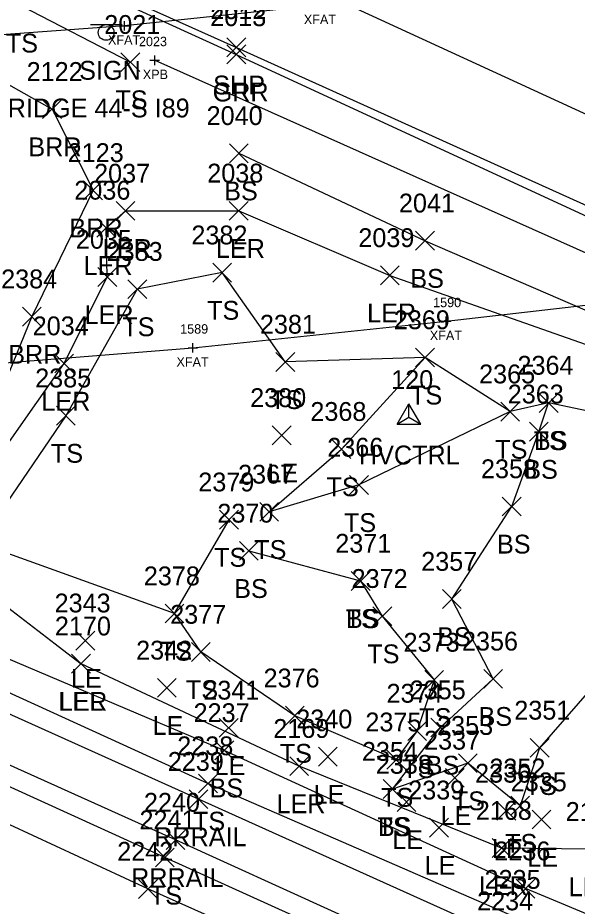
# Model space of a CAD drawing. Extents: x 1599569 to 1610055, y 642560 to 647860.
# Drawn here: x 1601443.8 to 1601503.2, y 647184.7 to 647279.1 of the extents above; entities that cross this region are included whole.
import ezdxf

# ---------------------------------------------------------------- set-up
doc = ezdxf.new("R2010")
doc.units = 0
for name, color, linetype in [('B_A', 7, 'Continuous'), ('B_I', 7, 'Continuous'), ('B_TIC', 7, 'Continuous'), ('BF', 7, 'Continuous'), ('BSUBM', 7, 'Continuous'), ('C_A', 7, 'Continuous'), ('C_I', 7, 'Continuous'), ('CPSM', 7, 'Continuous'), ('L_A', 7, 'Continuous'), ('L_I', 7, 'Continuous'), ('L_TIC', 7, 'Continuous'), ('LABL', 7, 'Continuous'), ('LARO', 7, 'Continuous'), ('LELB', 7, 'Continuous'), ('P_A', 7, 'Continuous'), ('P_I', 7, 'Continuous'), ('P_TIC', 7, 'Continuous'), ('PET', 7, 'Continuous'), ('PSP', 7, 'Continuous'), ('R_A', 7, 'Continuous'), ('R_I', 7, 'Continuous'), ('R_TIC', 7, 'Continuous'), ('RGR', 7, 'Continuous'), ('RR', 7, 'Continuous'), ('S_A', 7, 'Continuous'), ('S_C', 7, 'Continuous'), ('SSGN', 7, 'Continuous')]:
    doc.layers.add(name, color=color, linetype=linetype)

msp = doc.modelspace()

# ---------------------------------------------------------------- linework, layer by layer
at = {"layer": 'B_TIC'}
for p, q in [((1601455.153, 647278.217), (1601455.229, 647278.217)), ((1601458.366, 647274.548), (1601458.441, 647274.548)), ((1601489.323, 647246.831), (1601489.399, 647246.831)), ((1601462.421, 647244.022), (1601462.496, 647244.022))]:
    msp.add_line(p, q, dxfattribs=at)
for points in [[(1601454.65, 647278.217), (1601455.65, 647278.217)], [(1601455.15, 647277.717), (1601455.15, 647278.717)], [(1601457.862, 647274.548), (1601458.862, 647274.548)], [(1601458.362, 647274.048), (1601458.362, 647275.048)], [(1601488.82, 647246.831), (1601489.82, 647246.831)], [(1601489.32, 647246.331), (1601489.32, 647247.331)], [(1601461.917, 647244.022), (1601462.917, 647244.022)], [(1601462.417, 647243.522), (1601462.417, 647244.522)]]:
    msp.add_lwpolyline(points, dxfattribs=at)
at = {"layer": 'BF'}
for points in [[(1601746.01, 647335.352), (1601717.786, 647327.136), (1601692.796, 647320.347), (1601677.173, 647316.267), (1601645.453, 647308.519), (1601618.435, 647302.789), (1601602.804, 647299.49), (1601568.354, 647293.073), (1601543.361, 647288.973), (1601510.507, 647284.259), (1601475.946, 647280.386), (1601455.15, 647278.217), (1601422.225, 647275.787), (1601394.01, 647274.259), (1601380.765, 647273.696), (1601345.12, 647272.82), (1601321.945, 647272.729), (1601290.34, 647273.167)], [(1601288.619, 647238.611), (1601320.658, 647238.008), (1601349.514, 647238.081), (1601373.692, 647238.587), (1601386.361, 647239.047), (1601413.648, 647240.354), (1601439.773, 647242.204), (1601462.417, 647244.022), (1601489.32, 647246.831), (1601509.35, 647249.141), (1601532.763, 647252.337), (1601556.355, 647255.853), (1601578.472, 647259.578), (1601592.93, 647262.14), (1601615.37, 647266.575), (1601636.14, 647270.872), (1601649.722, 647274.107), (1601669.888, 647278.795)]]:
    msp.add_lwpolyline(points, dxfattribs=at)
at = {"layer": 'BSUBM'}
msp.add_lwpolyline([(1601458.362, 647274.548), (1601506.136, 647253.218)], dxfattribs=at)
at = {"layer": 'CPSM'}
for p, q in [((1601484.107, 647235.916), (1601485.357, 647238.081)), ((1601486.607, 647235.916), (1601485.357, 647238.081)), ((1601485.357, 647236.637), (1601485.357, 647238.081)), ((1601484.107, 647235.916), (1601485.357, 647236.637)), ((1601485.357, 647236.637), (1601485.357, 647236.637)), ((1601485.357, 647236.637), (1601486.607, 647235.916)), ((1601484.107, 647235.916), (1601486.607, 647235.916))]:
    msp.add_line(p, q, dxfattribs=at)
at = {"layer": 'L_TIC'}
for points in [[(1601454.779, 647273.351), (1601456.779, 647275.351)], [(1601456.779, 647273.351), (1601454.779, 647275.351)], [(1601446.461, 647268.358), (1601448.461, 647270.358)], [(1601448.461, 647268.358), (1601446.461, 647270.358)], [(1601466.3, 647263.674), (1601468.3, 647265.674)], [(1601468.3, 647263.674), (1601466.3, 647265.674)], [(1601450.819, 647259.74), (1601452.819, 647261.74)], [(1601452.819, 647259.74), (1601450.819, 647261.74)], [(1601454.266, 647257.557), (1601456.266, 647259.557)], [(1601456.266, 647257.557), (1601454.266, 647259.557)], [(1601466.283, 647257.568), (1601468.283, 647259.568)], [(1601468.283, 647257.568), (1601466.283, 647259.568)], [(1601452.223, 647255.75), (1601454.223, 647257.75)], [(1601454.223, 647255.75), (1601452.223, 647257.75)], [(1601486.068, 647254.388), (1601488.068, 647256.388)], [(1601488.068, 647254.388), (1601486.068, 647256.388)], [(1601452.33, 647250.542), (1601454.33, 647252.542)], [(1601454.33, 647250.542), (1601452.33, 647252.542)], [(1601464.521, 647250.998), (1601466.521, 647252.998)], [(1601466.521, 647250.998), (1601464.521, 647252.998)], [(1601482.334, 647250.712), (1601484.334, 647252.712)], [(1601484.334, 647250.712), (1601482.334, 647252.712)], [(1601455.518, 647249.25), (1601457.518, 647251.25)], [(1601457.518, 647249.25), (1601455.518, 647251.25)], [(1601444.32, 647246.332), (1601446.32, 647248.332)], [(1601446.32, 647246.332), (1601444.32, 647248.332)], [(1601486.069, 647241.996), (1601488.069, 647243.996)], [(1601488.069, 647241.996), (1601486.069, 647243.996)], [(1601486.069, 647241.996), (1601488.069, 647243.996)], [(1601488.069, 647241.996), (1601486.069, 647243.996)], [(1601447.749, 647241.347), (1601449.749, 647243.347)], [(1601449.749, 647241.347), (1601447.749, 647243.347)], [(1601471.229, 647241.518), (1601473.229, 647243.518)], [(1601473.229, 647241.518), (1601471.229, 647243.518)], [(1601499.192, 647237.16), (1601501.192, 647239.16)], [(1601501.192, 647237.16), (1601499.192, 647239.16)], [(1601499.192, 647237.16), (1601501.192, 647239.16)], [(1601501.192, 647237.16), (1601499.192, 647239.16)], [(1601447.933, 647235.811), (1601449.933, 647237.811)], [(1601449.933, 647235.811), (1601447.933, 647237.811)], [(1601495.116, 647236.241), (1601497.116, 647238.241)], [(1601497.116, 647236.241), (1601495.116, 647238.241)], [(1601495.116, 647236.241), (1601497.116, 647238.241)], [(1601497.116, 647236.241), (1601495.116, 647238.241)], [(1601470.845, 647233.723), (1601472.845, 647235.723)], [(1601472.845, 647233.723), (1601470.845, 647235.723)], [(1601498.158, 647234.109), (1601500.158, 647236.109)], [(1601500.158, 647234.109), (1601498.158, 647236.109)], [(1601477.2, 647232.255), (1601479.2, 647234.255)], [(1601479.2, 647232.255), (1601477.2, 647234.255)], [(1601479.049, 647228.455), (1601481.049, 647230.455)], [(1601481.049, 647228.455), (1601479.049, 647230.455)], [(1601495.269, 647226.17), (1601497.269, 647228.17)], [(1601497.269, 647226.17), (1601495.269, 647228.17)], [(1601469.521, 647225.597), (1601471.521, 647227.597)], [(1601471.521, 647225.597), (1601469.521, 647227.597)], [(1601465.261, 647224.766), (1601467.261, 647226.766)], [(1601467.261, 647224.766), (1601465.261, 647226.766)], [(1601467.362, 647221.455), (1601469.362, 647223.455)], [(1601469.362, 647221.455), (1601467.362, 647223.455)], [(1601479.23, 647218.259), (1601481.23, 647220.259)], [(1601481.23, 647218.259), (1601479.23, 647220.259)], [(1601479.23, 647218.259), (1601481.23, 647220.259)], [(1601481.23, 647218.259), (1601479.23, 647220.259)], [(1601488.923, 647216.339), (1601490.923, 647218.339)], [(1601490.923, 647216.339), (1601488.923, 647218.339)], [(1601459.469, 647214.795), (1601461.469, 647216.795)], [(1601461.469, 647214.795), (1601459.469, 647216.795)], [(1601459.469, 647214.795), (1601461.469, 647216.795)], [(1601461.469, 647214.795), (1601459.469, 647216.795)], [(1601481.527, 647214.519), (1601483.527, 647216.519)], [(1601483.527, 647214.519), (1601481.527, 647216.519)], [(1601449.993, 647211.917), (1601451.993, 647213.917)], [(1601451.993, 647211.917), (1601449.993, 647213.917)], [(1601462.268, 647210.716), (1601464.268, 647212.716)], [(1601464.268, 647210.716), (1601462.268, 647212.716)], [(1601449.545, 647209.471), (1601451.545, 647211.471)], [(1601451.545, 647209.471), (1601449.545, 647211.471)], [(1601449.545, 647209.471), (1601451.545, 647211.471)], [(1601451.545, 647209.471), (1601449.545, 647211.471)], [(1601487.047, 647207.746), (1601489.047, 647209.746)], [(1601489.047, 647207.746), (1601487.047, 647209.746)], [(1601493.304, 647207.867), (1601495.304, 647209.867)], [(1601495.304, 647207.867), (1601493.304, 647209.867)], [(1601458.648, 647206.91), (1601460.648, 647208.91)], [(1601460.648, 647206.91), (1601458.648, 647208.91)], [(1601472.239, 647203.954), (1601474.239, 647205.954)], [(1601474.239, 647203.954), (1601472.239, 647205.954)], [(1601465.224, 647202.66), (1601467.224, 647204.66)], [(1601467.224, 647202.66), (1601465.224, 647204.66)], [(1601485.242, 647202.331), (1601487.242, 647204.331)], [(1601487.242, 647202.331), (1601485.242, 647204.331)], [(1601487.701, 647202.693), (1601489.701, 647204.693)], [(1601489.701, 647202.693), (1601487.701, 647204.693)], [(1601498.241, 647200.534), (1601500.241, 647202.534)], [(1601500.241, 647200.534), (1601498.241, 647202.534)], [(1601464.753, 647200.272), (1601466.753, 647202.272)], [(1601466.753, 647200.272), (1601464.753, 647202.272)], [(1601475.741, 647199.598), (1601477.741, 647201.598)], [(1601477.741, 647199.598), (1601475.741, 647201.598)], [(1601472.71, 647198.593), (1601474.71, 647200.593)], [(1601474.71, 647198.593), (1601472.71, 647200.593)], [(1601482.996, 647199.282), (1601484.996, 647201.282)], [(1601484.996, 647199.282), (1601482.996, 647201.282)], [(1601490.608, 647198.912), (1601492.608, 647200.912)], [(1601492.608, 647198.912), (1601490.608, 647200.912)], [(1601463.02, 647196.75), (1601465.02, 647198.75)], [(1601465.02, 647196.75), (1601463.02, 647198.75)], [(1601489.23, 647197.347), (1601491.23, 647199.347)], [(1601491.23, 647197.347), (1601489.23, 647199.347)], [(1601482.621, 647196.162), (1601484.621, 647198.162)], [(1601484.621, 647196.162), (1601482.621, 647198.162)], [(1601482.621, 647196.162), (1601484.621, 647198.162)], [(1601484.621, 647196.162), (1601482.621, 647198.162)], [(1601484.102, 647194.785), (1601486.102, 647196.785)], [(1601486.102, 647194.785), (1601484.102, 647196.785)], [(1601494.696, 647193.842), (1601496.696, 647195.842)], [(1601496.696, 647193.842), (1601494.696, 647195.842)], [(1601496.164, 647194.39), (1601498.164, 647196.39)], [(1601498.164, 647194.39), (1601496.164, 647196.39)], [(1601498.428, 647192.924), (1601500.428, 647194.924)], [(1601500.428, 647192.924), (1601498.428, 647194.924)], [(1601487.55, 647192.056), (1601489.55, 647194.056)], [(1601489.55, 647192.056), (1601487.55, 647194.056)], [(1601494.201, 647189.894), (1601496.201, 647191.894)], [(1601496.201, 647189.894), (1601494.201, 647191.894)], [(1601458.44, 647188.896), (1601460.44, 647190.896)], [(1601460.44, 647188.896), (1601458.44, 647190.896)], [(1601456.645, 647185.549), (1601458.645, 647187.549)], [(1601458.645, 647185.549), (1601456.645, 647187.549)], [(1601496.74, 647185.591), (1601498.74, 647187.591)], [(1601498.74, 647185.591), (1601496.74, 647187.591)]]:
    msp.add_lwpolyline(points, dxfattribs=at)
at = {"layer": 'LABL'}
msp.add_lwpolyline([(1601168.989, 647399.27), (1601207.411, 647380.726), (1601257.172, 647358.28), (1601294.194, 647341.701), (1601346.915, 647319.14), (1601374.728, 647304.923), (1601415.903, 647287.209), (1601447.461, 647269.358), (1601451.819, 647260.74), (1601445.32, 647247.332), (1601438.376, 647230.383)], dxfattribs=at)
at = {"layer": 'LARO'}
for points in [[(1601433.036, 647223.901), (1601440.016, 647229.92), (1601448.749, 647242.347), (1601453.33, 647251.542), (1601453.223, 647256.75), (1601455.266, 647258.557), (1601467.283, 647258.568), (1601483.334, 647251.712), (1601513.856, 647240.963), (1601528.533, 647232.926), (1601550.376, 647217.433), (1601552.672, 647208.718), (1601544.619, 647197.575), (1601537.197, 647194.37), (1601523.555, 647194.623), (1601513.269, 647187.664), (1601504.747, 647190.778), (1601495.201, 647190.894), (1601473.71, 647199.593), (1601450.545, 647210.471)], [(1601433.036, 647223.901), (1601450.545, 647210.471)]]:
    msp.add_lwpolyline(points, dxfattribs=at)
at = {"layer": 'LELB'}
for points in [[(1601312.723, 647340.632), (1601348.673, 647324.039), (1601393.169, 647303.131), (1601430.321, 647286.536), (1601444.147, 647280.373), (1601455.779, 647274.351)], [(1601782.458, 647059.398), (1601738.775, 647079.329), (1601690.401, 647099.929), (1601647.697, 647120.255), (1601610.063, 647137.739), (1601571.922, 647154.07), (1601536.967, 647170.254), (1601497.74, 647186.591), (1601465.753, 647201.272), (1601394.711, 647231.375), (1601362.213, 647245.733), (1601329.864, 647260.178), (1601292.609, 647278.061)], [(1601779.91, 647055.746), (1601736.459, 647075.117), (1601688.287, 647096.705), (1601645.48, 647116.211), (1601608.085, 647132.733), (1601569.651, 647149.891), (1601535.687, 647165.811), (1601496.651, 647183.568), (1601464.02, 647197.75), (1601393.371, 647229.995), (1601361.178, 647244.457), (1601329.078, 647258.95), (1601292.391, 647275.613)], [(1601775.59, 647047.167), (1601732.384, 647067.081), (1601683.695, 647088.906), (1601643.362, 647107.34), (1601603.442, 647124.91), (1601567.985, 647141.64), (1601531.266, 647157.661), (1601493.804, 647174.326), (1601459.44, 647189.896), (1601386.613, 647223.07), (1601358.083, 647235.634), (1601326.17, 647250.648), (1601291.06, 647266.104)], [(1601467.3, 647264.674), (1601487.068, 647255.388), (1601514.212, 647243.653), (1601531.368, 647236.856), (1601550.159, 647225.879), (1601571.185, 647208.436)], [(1601773.312, 647043.549), (1601729.793, 647062.38), (1601680.122, 647084.111), (1601641.708, 647102.621), (1601602.287, 647120.477), (1601566.233, 647136.755), (1601528.309, 647153.553), (1601493.198, 647170.666), (1601457.645, 647186.549), (1601384.329, 647220.549), (1601356.625, 647233.897), (1601324.867, 647247.724), (1601290.331, 647262.4)], [(1601538.363, 647216.881), (1601522.225, 647228.25), (1601511.295, 647235.841), (1601500.192, 647238.16), (1601496.116, 647237.241), (1601487.069, 647242.996), (1601472.229, 647242.518), (1601465.521, 647251.998), (1601456.518, 647250.25), (1601448.933, 647236.811), (1601439.686, 647223.281)], [(1601496.116, 647237.241), (1601480.049, 647229.455), (1601470.521, 647226.597), (1601478.2, 647233.255), (1601487.069, 647242.996)], [(1601483.621, 647197.162), (1601488.701, 647203.693), (1601494.304, 647208.867), (1601489.923, 647217.339), (1601496.269, 647227.17), (1601499.158, 647235.109), (1601500.192, 647238.16)], [(1601460.469, 647215.795), (1601466.261, 647225.766)], [(1601480.23, 647219.259), (1601482.527, 647215.519), (1601488.047, 647208.746), (1601486.242, 647203.331), (1601483.996, 647200.282), (1601473.239, 647204.954), (1601463.268, 647211.716), (1601460.469, 647215.795), (1601439.686, 647223.281)], [(1601468.362, 647222.455), (1601480.23, 647219.259)], [(1601538.363, 647216.881), (1601534.623, 647210.848), (1601527.296, 647210.186), (1601514.304, 647215.03), (1601507.426, 647210.964), (1601499.241, 647201.534), (1601497.164, 647195.39), (1601491.608, 647199.912), (1601483.621, 647197.162)]]:
    msp.add_lwpolyline(points, dxfattribs=at)
at = {"layer": 'P_TIC'}
for points in [[(1601466.035, 647274.921), (1601468.035, 647276.921)], [(1601468.035, 647274.921), (1601466.035, 647276.921)]]:
    msp.add_lwpolyline(points, dxfattribs=at)
at = {"layer": 'PET'}
msp.add_lwpolyline([(1601331.982, 647346.681), (1601356.588, 647335.731), (1601398.362, 647316.976), (1601437.485, 647298.891), (1601470.991, 647284.113), (1601510.015, 647266.148), (1601543.752, 647251.338), (1601580.521, 647234.206), (1601606.39, 647222.803), (1601650.315, 647202.923), (1601693.143, 647183.697), (1601742.759, 647160.966), (1601795.46, 647137.599), (1601852.512, 647112.186)], dxfattribs=at)
at = {"layer": 'PSP'}
msp.add_lwpolyline([(1601320.399, 647342.236), (1601352.247, 647327.846), (1601395.492, 647308.508), (1601432.157, 647291.563), (1601467.035, 647275.921), (1601506.794, 647257.959), (1601540.924, 647242.406), (1601576.998, 647226.252), (1601607.647, 647212.124), (1601646.695, 647194.678), (1601690.558, 647174.949), (1601738.155, 647153.569), (1601769.556, 647138.92), (1601808.476, 647121.32)], dxfattribs=at)
at = {"layer": 'R_TIC'}
for points in [[(1601466.028, 647274.177), (1601468.028, 647276.177)], [(1601468.028, 647274.177), (1601466.028, 647276.177)], [(1601462.019, 647195.093), (1601464.019, 647197.093)], [(1601464.019, 647195.093), (1601462.019, 647197.093)], [(1601459.566, 647190.753), (1601461.566, 647192.753)], [(1601461.566, 647190.753), (1601459.566, 647192.753)]]:
    msp.add_lwpolyline(points, dxfattribs=at)
at = {"layer": 'RGR'}
msp.add_lwpolyline([(1601318.757, 647342.221), (1601351.895, 647327.348), (1601395.136, 647307.811), (1601432.062, 647291.097), (1601467.028, 647275.177), (1601506.648, 647256.869), (1601540.965, 647241.888), (1601576.911, 647225.427), (1601607.451, 647211.712), (1601646.247, 647193.959), (1601690.442, 647174.373), (1601737.843, 647152.882), (1601768.281, 647138.944), (1601807.483, 647120.853)], dxfattribs=at)
at = {"layer": 'RR'}
for points in [[(1601779.116, 647053.167), (1601735.091, 647073.164), (1601687.306, 647094.74), (1601644.713, 647114.003), (1601606.946, 647130.881), (1601569.092, 647148.125), (1601534.474, 647163.752), (1601495.861, 647181.284), (1601463.019, 647196.093), (1601391.8, 647228.118), (1601360.223, 647242.534), (1601328.258, 647256.929), (1601292.483, 647273.136)], [(1601776.777, 647048.803), (1601733.224, 647068.551), (1601684.484, 647090.666), (1601642.814, 647109.308), (1601604.47, 647126.663), (1601567.909, 647143.165), (1601532.131, 647159.271), (1601494.468, 647176.347), (1601460.566, 647191.753), (1601388.166, 647224.376), (1601357.498, 647238.3), (1601326.498, 647252.287), (1601291.281, 647268.217)]]:
    msp.add_lwpolyline(points, dxfattribs=at)
at = {"layer": 'SSGN'}
for p, q in [((1601451.559, 647278.339), (1601454.892, 647278.339)), ((1601453.205, 647277.505), (1601453.205, 647277.505))]:
    msp.add_line(p, q, dxfattribs=at)
msp.add_circle((1601453.205, 647277.505), 0.833, dxfattribs=at)

# ---------------------------------------------------------------- texts
at = {"layer": 'B_A'}
for s, p in [('XFAT', (1601474.202, 647278.386)), ('XFAT', (1601453.406, 647276.217)), ('XPB', (1601457.099, 647272.548)), ('XFAT', (1601487.576, 647244.831)), ('XFAT', (1601460.673, 647242.022))]:
    msp.add_text(s, height=1, dxfattribs=at).set_placement(p)
at = {"layer": 'B_I'}
for s, p in [('2023', (1601456.693, 647276.048)), ('1590', (1601487.93, 647248.331)), ('1589', (1601461.067, 647245.522))]:
    msp.add_text(s, height=1, dxfattribs=at).set_placement(p)
at = {"layer": 'C_A'}
msp.add_text('HVCTRL', height=2, dxfattribs=at).set_placement((1601480.05, 647231.637))
at = {"layer": 'C_I'}
msp.add_text('120', height=2, dxfattribs=at).set_placement((1601483.475, 647239.637))
at = {"layer": 'L_A'}
for s, p in [('TS', (1601442.556, 647275.373)), ('TS', (1601454.189, 647269.351)), ('BRR', (1601444.949, 647264.358)), ('BS', (1601465.741, 647259.674)), ('BRR', (1601449.307, 647255.74)), ('LER', (1601452.848, 647253.557)), ('LER', (1601464.866, 647253.568)), ('LER', (1601450.805, 647251.75)), ('BS', (1601485.508, 647250.388)), ('TS', (1601463.931, 647246.998)), ('LER', (1601480.917, 647246.712)), ('LER', (1601450.912, 647246.542)), ('TS', (1601454.927, 647245.25)), ('BRR', (1601442.808, 647242.332)), ('LER', (1601446.332, 647237.347)), ('TS', (1601470.638, 647237.518)), ('TS', (1601485.478, 647237.996)), ('TS', (1601485.478, 647237.996)), ('TS', (1601498.601, 647233.16)), ('BS', (1601498.633, 647233.16)), ('TS', (1601447.343, 647231.811)), ('TS', (1601494.525, 647232.241)), ('TS', (1601494.525, 647232.241)), ('LE', (1601470.334, 647229.723)), ('BS', (1601497.599, 647230.109)), ('TS', (1601476.61, 647228.255)), ('TS', (1601478.459, 647224.455)), ('BS', (1601494.71, 647222.17)), ('TS', (1601468.931, 647221.597)), ('TS', (1601464.671, 647220.766)), ('BS', (1601466.803, 647217.455)), ('TS', (1601478.639, 647214.259)), ('BS', (1601478.671, 647214.259)), ('BS', (1601488.364, 647212.339)), ('TS', (1601458.879, 647210.795)), ('TS', (1601458.879, 647210.795)), ('TS', (1601480.936, 647210.519)), ('LE', (1601449.482, 647207.917)), ('TS', (1601461.677, 647206.716)), ('LER', (1601448.128, 647205.471)), ('LEL', (1601448.183, 647205.471)), ('TS', (1601486.456, 647203.746)), ('BS', (1601492.745, 647203.867)), ('LE', (1601458.136, 647202.91)), ('TS', (1601471.649, 647199.954)), ('LE', (1601464.712, 647198.66)), ('BS', (1601487.142, 647198.693)), ('TS', (1601484.651, 647198.331)), ('BS', (1601464.194, 647196.272)), ('TS', (1601497.65, 647196.534)), ('LE', (1601475.229, 647195.598)), ('TS', (1601482.405, 647195.282)), ('TS', (1601490.018, 647194.912)), ('LER', (1601471.293, 647194.593)), ('LE', (1601488.718, 647193.347)), ('TS', (1601462.429, 647192.75)), ('TS', (1601482.031, 647192.162)), ('BS', (1601482.062, 647192.162)), ('LE', (1601483.59, 647190.785)), ('TS', (1601495.573, 647190.39)), ('LE', (1601494.184, 647189.842)), ('LE', (1601497.916, 647188.924)), ('LE', (1601487.038, 647188.056)), ('LER', (1601492.783, 647185.894)), ('LER', (1601502.329, 647185.778)), ('TS', (1601457.85, 647184.896))]:
    msp.add_text(s, height=2, dxfattribs=at).set_placement(p)
at = {"layer": 'L_I'}
for s, p in [('2021', (1601453.007, 647277.351)), ('2122', (1601444.768, 647272.358)), ('2040', (1601463.875, 647267.674)), ('2123', (1601449.126, 647263.74)), ('2037', (1601451.927, 647261.557)), ('2038', (1601463.945, 647261.568)), ('2036', (1601449.829, 647259.75)), ('2041', (1601484.296, 647258.388)), ('2035', (1601449.991, 647254.542)), ('2382', (1601462.261, 647254.998)), ('2039', (1601479.987, 647254.712)), ('2383', (1601453.258, 647253.25)), ('2384', (1601442.06, 647250.332)), ('2369', (1601483.754, 647245.996)), ('2369', (1601483.754, 647245.996)), ('2034', (1601445.41, 647245.347)), ('2381', (1601469.536, 647245.518)), ('2364', (1601496.885, 647241.16)), ('2364', (1601496.885, 647241.16)), ('2365', (1601492.809, 647240.241)), ('2365', (1601492.809, 647240.241)), ('2385', (1601445.673, 647239.811)), ('2380', (1601468.499, 647237.723)), ('2363', (1601495.851, 647238.109)), ('2368', (1601474.893, 647236.255)), ('2366', (1601476.687, 647232.455)), ('2358', (1601493.009, 647230.17)), ('2379', (1601462.993, 647228.766)), ('2367', (1601467.214, 647229.597)), ('2370', (1601465.015, 647225.455)), ('2371', (1601477.537, 647222.259)), ('2371', (1601477.537, 647222.259)), ('2357', (1601486.663, 647220.339)), ('2378', (1601457.21, 647218.795)), ('2378', (1601457.21, 647218.795)), ('2372', (1601479.267, 647218.519)), ('2343', (1601447.734, 647215.917)), ('2377', (1601460.008, 647214.716)), ('2170', (1601447.766, 647213.471)), ('2170', (1601447.766, 647213.471)), ('2373', (1601484.787, 647211.746)), ('2356', (1601490.989, 647211.867)), ('2342', (1601456.388, 647210.91)), ('2376', (1601469.925, 647207.954)), ('2341', (1601463.531, 647206.66)), ('2374', (1601482.982, 647206.331)), ('2355', (1601485.441, 647206.693)), ('2237', (1601462.493, 647204.272)), ('2351', (1601496.548, 647204.534)), ('2340', (1601473.395, 647203.598)), ('2375', (1601480.736, 647203.282)), ('2169', (1601470.962, 647202.593)), ('2353', (1601488.348, 647202.912)), ('2337', (1601486.97, 647201.347)), ('2238', (1601460.76, 647200.75)), ('2354', (1601480.361, 647200.162)), ('2354', (1601480.361, 647200.162)), ('2338', (1601481.842, 647198.785)), ('2336', (1601492.381, 647197.842)), ('2352', (1601493.904, 647198.39)), ('2335', (1601496.168, 647196.924)), ('2339', (1601485.282, 647196.056)), ('2168', (1601492.46, 647193.894)), ('2241', (1601456.747, 647192.896)), ('2167', (1601502.007, 647193.778)), ('2242', (1601454.385, 647189.549)), ('2236', (1601494.425, 647189.591)), ('2235', (1601493.391, 647186.568))]:
    msp.add_text(s, height=2, dxfattribs=at).set_placement(p)
at = {"layer": 'P_A'}
msp.add_text('SHP', height=2, dxfattribs=at).set_placement((1601464.57, 647270.921))
at = {"layer": 'P_I'}
msp.add_text('2012', height=2, dxfattribs=at).set_placement((1601464.263, 647278.921))
at = {"layer": 'R_A'}
for s, p in [('GRR', (1601464.516, 647270.177)), ('RRRAIL', (1601458.31, 647191.093)), ('RRRAIL', (1601455.858, 647186.753))]:
    msp.add_text(s, height=2, dxfattribs=at).set_placement(p)
at = {"layer": 'R_I'}
for s, p in [('2013', (1601464.256, 647278.177)), ('2239', (1601459.751, 647199.093)), ('2240', (1601457.22, 647194.753)), ('2234', (1601492.601, 647184.284))]:
    msp.add_text(s, height=2, dxfattribs=at).set_placement(p)
at = {"layer": 'S_A'}
msp.add_text('SIGN', height=2, dxfattribs=at).set_placement((1601450.343, 647272.485))
at = {"layer": 'S_C'}
msp.add_text('BRIDGE 44-S I89', height=2, dxfattribs=at).set_placement((1601440.973, 647268.485))

doc.saveas('drawing.dxf')
